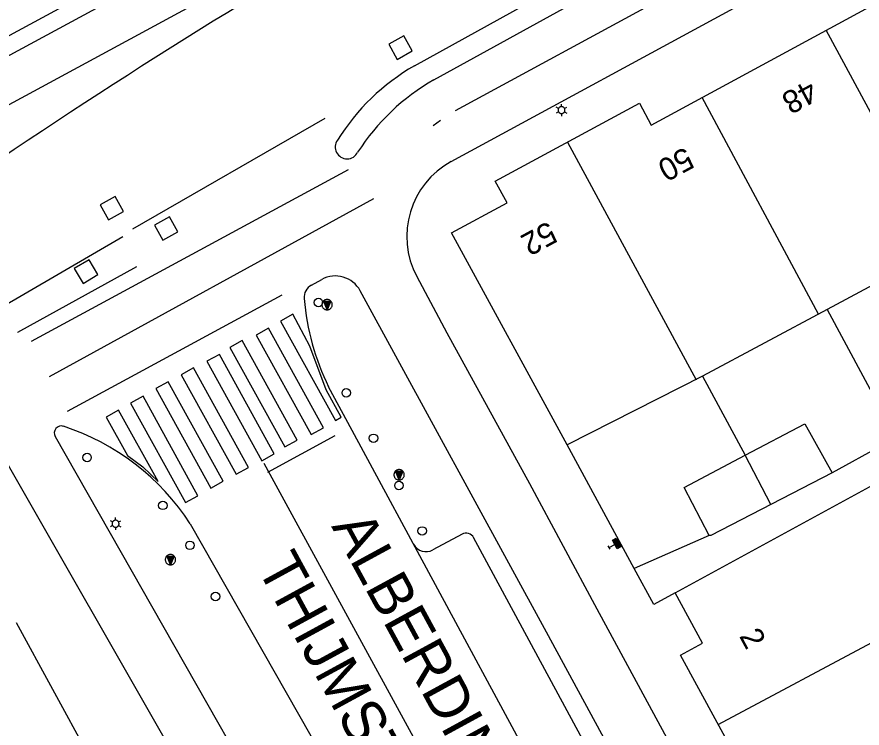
# Model space of a CAD drawing. Extents: x 81065 to 81486, y 452384 to 452681.
# Drawn here: x 81239.76 to 81269.54, y 452464.49 to 452489.52 of the extents above; entities that cross this region are included whole.
import ezdxf

# ---------------------------------------------------------------- set-up
doc = ezdxf.new("R2010")
doc.units = 0
for name, color, linetype in [('B-BH-AL-TOPOGRAFIE_HUISNUMMER-T25', 7, 'Continuous'), ('B-BH-AL-TOPOGRAFIE_STRAATNAAM-S', 7, 'Continuous'), ('B-BH-IE-MEUBILAIR-WEGMEUBILAIR-VERKEERSBORD-S', 7, 'Continuous'), ('B-BH-IE-MEUBILAIR_WEGMEUBILAIR_LICHTMAST-S', 7, 'Continuous'), ('B-BH-IE-MEUBILAIR_WEGMEUBILAIR_PAAL-S', 7, 'Continuous'), ('B-BH-KL-DATA_CAI_KAST-S', 7, 'Continuous'), ('B-BH-OG-TERREIN_ERF-GV', 7, 'Continuous'), ('B-BH-OG-TOPOGRAFIE_BEBOUWING-GV', 7, 'Continuous'), ('B-BH-OG-TOPOGRAFIE_BEBOUWING_PANDSCHEIDING-GV', 7, 'Continuous'), ('B-BH-RI-GWA_RIOOLPUT-S', 7, 'Continuous'), ('B-BH-VH-KANTOPSLUITING-GV', 7, 'Continuous'), ('B-SB-OG-WEG_SPOOR_TRAM-G', 7, 'Continuous'), ('B-WE-VW-MARKERING-G', 7, 'Continuous'), ('B-WE-VW-MARKERING_DWARS_DRIEHOEK_5050-G', 7, 'Continuous'), ('B-WE-VW-MARKERING_DWARS_OVERSTEEK_BLOKSTREEP50-G', 7, 'Continuous'), ('B-WE-VW-MARKERING_DWARS_OVERSTEEK_KANALISATIESTREEP50_010-G', 7, 'Continuous'), ('B-WE-VW-MARKERING_DWARS_OVERSTEEK_VOETGANGERS-G', 7, 'Continuous'), ('B-WE-VW-MARKERING_LANGS_STREEP_11_010-G', 7, 'Continuous'), ('B-WE-VW-MARKERING_LANGS_STREEP_30270_010-G', 7, 'Continuous'), ('B-WE-VW-MARKERING_LANGS_STREEP_DOORGETROKKEN_010-G', 7, 'Continuous')]:
    doc.layers.add(name, color=color, linetype=linetype)

msp = doc.modelspace()

# ---------------------------------------------------------------- linework, layer by layer
at = {"layer": 'B-BH-IE-MEUBILAIR-WEGMEUBILAIR-VERKEERSBORD-S'}
for p, q in [((81250.557, 452479.521), (81250.822, 452479.521)), ((81250.69, 452479.212), (81250.579, 452479.503)), ((81250.579, 452479.503), (81250.794, 452479.503)), ((81250.606, 452479.485), (81250.767, 452479.485)), ((81250.691, 452479.261), (81250.606, 452479.485)), ((81250.692, 452479.31), (81250.632, 452479.466)), ((81250.632, 452479.466), (81250.739, 452479.466)), ((81250.693, 452479.359), (81250.659, 452479.448)), ((81250.659, 452479.448), (81250.711, 452479.448)), ((81250.694, 452479.407), (81250.685, 452479.43)), ((81250.822, 452479.521), (81250.69, 452479.212)), ((81250.794, 452479.503), (81250.691, 452479.261)), ((81250.767, 452479.485), (81250.692, 452479.31)), ((81250.739, 452479.466), (81250.693, 452479.359)), ((81250.711, 452479.448), (81250.694, 452479.407)), ((81253.095, 452473.532), (81253.36, 452473.532)), ((81253.227, 452473.223), (81253.117, 452473.514)), ((81253.117, 452473.514), (81253.332, 452473.514)), ((81253.143, 452473.496), (81253.304, 452473.496)), ((81253.228, 452473.272), (81253.143, 452473.496)), ((81253.229, 452473.321), (81253.169, 452473.478)), ((81253.169, 452473.478), (81253.276, 452473.478)), ((81253.23, 452473.37), (81253.196, 452473.459)), ((81253.196, 452473.459), (81253.249, 452473.459)), ((81253.231, 452473.419), (81253.223, 452473.441)), ((81253.36, 452473.532), (81253.227, 452473.223)), ((81253.332, 452473.514), (81253.228, 452473.272)), ((81253.304, 452473.496), (81253.229, 452473.321)), ((81253.276, 452473.478), (81253.23, 452473.37)), ((81253.249, 452473.459), (81253.231, 452473.419)), ((81245.04, 452470.546), (81245.305, 452470.546)), ((81245.172, 452470.236), (81245.062, 452470.527)), ((81245.062, 452470.527), (81245.277, 452470.527)), ((81245.088, 452470.509), (81245.249, 452470.509)), ((81245.173, 452470.285), (81245.088, 452470.509)), ((81245.174, 452470.334), (81245.115, 452470.491)), ((81245.115, 452470.491), (81245.221, 452470.491)), ((81245.175, 452470.383), (81245.141, 452470.472)), ((81245.141, 452470.472), (81245.194, 452470.472)), ((81245.305, 452470.546), (81245.172, 452470.236)), ((81245.277, 452470.527), (81245.173, 452470.285)), ((81245.249, 452470.509), (81245.174, 452470.334)), ((81245.221, 452470.491), (81245.175, 452470.383)), ((81245.194, 452470.472), (81245.176, 452470.432)), ((81245.176, 452470.432), (81245.168, 452470.454))]:
    msp.add_line(p, q, dxfattribs=at)
for points in [[(81250.507, 452479.395), (81250.508, 452479.376), (81250.511, 452479.357), (81250.516, 452479.338), (81250.522, 452479.321), (81250.531, 452479.303), (81250.542, 452479.287), (81250.554, 452479.273), (81250.567, 452479.259), (81250.582, 452479.247), (81250.598, 452479.236), (81250.615, 452479.228), (81250.633, 452479.221), (81250.652, 452479.216), (81250.671, 452479.213), (81250.69, 452479.212), (81250.709, 452479.213), (81250.728, 452479.216), (81250.746, 452479.221), (81250.764, 452479.228), (81250.781, 452479.236), (81250.797, 452479.247), (81250.812, 452479.259), (81250.826, 452479.273), (81250.838, 452479.287), (81250.848, 452479.303), (81250.857, 452479.321), (81250.864, 452479.338), (81250.869, 452479.357), (81250.872, 452479.376), (81250.873, 452479.395), (81250.872, 452479.414), (81250.869, 452479.433), (81250.864, 452479.452), (81250.857, 452479.469), (81250.848, 452479.487), (81250.838, 452479.503), (81250.826, 452479.518), (81250.812, 452479.531), (81250.797, 452479.543), (81250.781, 452479.554), (81250.764, 452479.562), (81250.746, 452479.569), (81250.728, 452479.574), (81250.709, 452479.577), (81250.69, 452479.578), (81250.671, 452479.577), (81250.652, 452479.574), (81250.633, 452479.569), (81250.615, 452479.562), (81250.598, 452479.554), (81250.582, 452479.543), (81250.567, 452479.531), (81250.554, 452479.518), (81250.542, 452479.503), (81250.531, 452479.487), (81250.522, 452479.469), (81250.516, 452479.452), (81250.511, 452479.433), (81250.508, 452479.414), (81250.507, 452479.395)], [(81253.044, 452473.406), (81253.045, 452473.387), (81253.048, 452473.368), (81253.053, 452473.35), (81253.06, 452473.332), (81253.069, 452473.315), (81253.079, 452473.299), (81253.091, 452473.284), (81253.105, 452473.27), (81253.12, 452473.258), (81253.136, 452473.248), (81253.153, 452473.239), (81253.171, 452473.232), (81253.189, 452473.227), (81253.208, 452473.224), (81253.227, 452473.223), (81253.246, 452473.224), (81253.265, 452473.227), (81253.284, 452473.232), (81253.302, 452473.239), (81253.319, 452473.248), (81253.335, 452473.258), (81253.35, 452473.27), (81253.363, 452473.284), (81253.375, 452473.299), (81253.386, 452473.315), (81253.394, 452473.332), (81253.401, 452473.35), (81253.406, 452473.368), (81253.409, 452473.387), (81253.41, 452473.406), (81253.409, 452473.425), (81253.406, 452473.444), (81253.401, 452473.463), (81253.394, 452473.481), (81253.386, 452473.498), (81253.375, 452473.514), (81253.363, 452473.529), (81253.35, 452473.542), (81253.335, 452473.554), (81253.319, 452473.565), (81253.302, 452473.573), (81253.284, 452473.58), (81253.265, 452473.585), (81253.246, 452473.588), (81253.227, 452473.589), (81253.208, 452473.588), (81253.189, 452473.585), (81253.171, 452473.58), (81253.153, 452473.573), (81253.136, 452473.565), (81253.12, 452473.554), (81253.105, 452473.542), (81253.091, 452473.529), (81253.079, 452473.514), (81253.069, 452473.498), (81253.06, 452473.481), (81253.053, 452473.463), (81253.048, 452473.444), (81253.045, 452473.425), (81253.044, 452473.406)], [(81244.989, 452470.419), (81244.99, 452470.4), (81244.993, 452470.381), (81244.998, 452470.363), (81245.005, 452470.345), (81245.014, 452470.328), (81245.024, 452470.312), (81245.036, 452470.297), (81245.05, 452470.283), (81245.065, 452470.271), (81245.081, 452470.261), (81245.098, 452470.252), (81245.116, 452470.245), (81245.134, 452470.24), (81245.153, 452470.237), (81245.172, 452470.236), (81245.191, 452470.237), (81245.21, 452470.24), (81245.229, 452470.245), (81245.247, 452470.252), (81245.264, 452470.261), (81245.28, 452470.271), (81245.295, 452470.283), (81245.308, 452470.297), (81245.32, 452470.312), (81245.331, 452470.328), (81245.34, 452470.345), (81245.346, 452470.363), (81245.351, 452470.381), (81245.354, 452470.4), (81245.355, 452470.419), (81245.354, 452470.438), (81245.351, 452470.457), (81245.346, 452470.476), (81245.34, 452470.494), (81245.331, 452470.511), (81245.32, 452470.527), (81245.308, 452470.542), (81245.295, 452470.555), (81245.28, 452470.567), (81245.264, 452470.578), (81245.247, 452470.587), (81245.229, 452470.593), (81245.21, 452470.598), (81245.191, 452470.601), (81245.172, 452470.602), (81245.153, 452470.601), (81245.134, 452470.598), (81245.116, 452470.593), (81245.098, 452470.587), (81245.081, 452470.578), (81245.065, 452470.567), (81245.05, 452470.555), (81245.036, 452470.542), (81245.024, 452470.527), (81245.014, 452470.511), (81245.005, 452470.494), (81244.998, 452470.476), (81244.993, 452470.457), (81244.99, 452470.438), (81244.989, 452470.419)]]:
    msp.add_lwpolyline(points, dxfattribs=at)
at = {"layer": 'B-BH-IE-MEUBILAIR_WEGMEUBILAIR_LICHTMAST-S'}
for p, q in [((81258.843, 452486.305), (81258.763, 452486.351)), ((81258.948, 452486.366), (81258.948, 452486.458)), ((81259.054, 452486.305), (81259.133, 452486.351)), ((81258.843, 452486.183), (81258.763, 452486.138)), ((81258.948, 452486.122), (81258.948, 452486.031)), ((81259.054, 452486.183), (81259.133, 452486.138)), ((81243.135, 452471.746), (81243.056, 452471.792)), ((81243.241, 452471.807), (81243.241, 452471.899)), ((81243.346, 452471.746), (81243.426, 452471.792)), ((81243.135, 452471.624), (81243.056, 452471.578)), ((81243.241, 452471.563), (81243.241, 452471.471)), ((81243.346, 452471.624), (81243.426, 452471.578))]:
    msp.add_line(p, q, dxfattribs=at)
for points in [[(81258.826, 452486.244), (81258.827, 452486.232), (81258.829, 452486.219), (81258.832, 452486.207), (81258.837, 452486.195), (81258.843, 452486.183), (81258.849, 452486.173), (81258.858, 452486.163), (81258.867, 452486.154), (81258.877, 452486.146), (81258.887, 452486.139), (81258.899, 452486.133), (81258.911, 452486.128), (81258.923, 452486.125), (81258.936, 452486.123), (81258.948, 452486.122), (81258.961, 452486.123), (81258.974, 452486.125), (81258.986, 452486.128), (81258.998, 452486.133), (81259.009, 452486.139), (81259.02, 452486.146), (81259.03, 452486.154), (81259.039, 452486.163), (81259.047, 452486.173), (81259.054, 452486.183), (81259.06, 452486.195), (81259.064, 452486.207), (81259.068, 452486.219), (81259.07, 452486.232), (81259.07, 452486.244), (81259.07, 452486.257), (81259.068, 452486.27), (81259.064, 452486.282), (81259.06, 452486.294), (81259.054, 452486.305), (81259.047, 452486.316), (81259.039, 452486.326), (81259.03, 452486.335), (81259.02, 452486.343), (81259.009, 452486.35), (81258.998, 452486.356), (81258.986, 452486.361), (81258.974, 452486.364), (81258.961, 452486.366), (81258.948, 452486.366), (81258.936, 452486.366), (81258.923, 452486.364), (81258.911, 452486.361), (81258.899, 452486.356), (81258.887, 452486.35), (81258.877, 452486.343), (81258.867, 452486.335), (81258.858, 452486.326), (81258.849, 452486.316), (81258.843, 452486.305), (81258.837, 452486.294), (81258.832, 452486.282), (81258.829, 452486.27), (81258.827, 452486.257), (81258.826, 452486.244)], [(81243.119, 452471.685), (81243.12, 452471.672), (81243.121, 452471.659), (81243.125, 452471.647), (81243.129, 452471.635), (81243.135, 452471.624), (81243.142, 452471.613), (81243.15, 452471.603), (81243.159, 452471.594), (81243.169, 452471.586), (81243.18, 452471.579), (81243.191, 452471.573), (81243.203, 452471.569), (81243.216, 452471.565), (81243.228, 452471.564), (81243.241, 452471.563), (81243.254, 452471.564), (81243.266, 452471.565), (81243.279, 452471.569), (81243.291, 452471.573), (81243.302, 452471.579), (81243.313, 452471.586), (81243.323, 452471.594), (81243.332, 452471.603), (81243.34, 452471.613), (81243.347, 452471.624), (81243.352, 452471.635), (81243.357, 452471.647), (81243.36, 452471.659), (81243.362, 452471.672), (81243.363, 452471.685), (81243.362, 452471.698), (81243.36, 452471.71), (81243.357, 452471.723), (81243.352, 452471.735), (81243.347, 452471.746), (81243.34, 452471.757), (81243.332, 452471.767), (81243.323, 452471.776), (81243.313, 452471.784), (81243.302, 452471.791), (81243.291, 452471.796), (81243.279, 452471.801), (81243.266, 452471.804), (81243.254, 452471.806), (81243.241, 452471.807), (81243.228, 452471.806), (81243.215, 452471.804), (81243.203, 452471.801), (81243.191, 452471.796), (81243.18, 452471.791), (81243.169, 452471.784), (81243.159, 452471.776), (81243.15, 452471.767), (81243.142, 452471.757), (81243.135, 452471.746), (81243.129, 452471.735), (81243.125, 452471.723), (81243.121, 452471.71), (81243.12, 452471.698), (81243.119, 452471.685)]]:
    msp.add_lwpolyline(points, dxfattribs=at)
at = {"layer": 'B-BH-IE-MEUBILAIR_WEGMEUBILAIR_PAAL-S'}
for centre in [(81250.383, 452479.472), (81251.367, 452476.295), (81252.322, 452474.692), (81242.234, 452474.017), (81253.221, 452473.033), (81244.903, 452472.33), (81254.036, 452471.43), (81245.859, 452470.924), (81246.758, 452469.125)]:
    msp.add_circle(centre, 0.15, dxfattribs=at)
at = {"layer": 'B-BH-KL-DATA_CAI_KAST-S'}
for p, q in [((81260.739, 452471.108), (81260.869, 452471.179)), ((81260.906, 452470.8), (81260.739, 452471.108)), ((81260.769, 452471.103), (81260.857, 452471.151)), ((81260.919, 452470.828), (81260.769, 452471.103)), ((81260.8, 452471.099), (81260.843, 452471.123)), ((81260.932, 452470.856), (81260.8, 452471.099)), ((81260.945, 452470.884), (81260.83, 452471.095)), ((81260.975, 452470.88), (81260.843, 452471.123)), ((81261.006, 452470.875), (81260.857, 452471.151)), ((81260.869, 452471.179), (81261.037, 452470.871)), ((81260.656, 452470.785), (81260.59, 452470.906)), ((81260.623, 452470.846), (81260.822, 452470.953)), ((81261.037, 452470.871), (81260.906, 452470.8)), ((81261.006, 452470.875), (81260.919, 452470.828)), ((81260.975, 452470.88), (81260.932, 452470.856))]:
    msp.add_line(p, q, dxfattribs=at)
at = {"layer": 'B-BH-OG-TERREIN_ERF-GV'}
for p, q in [((81268.304, 452479.225), (81270.728, 452474.716)), ((81263.915, 452476.874), (81265.422, 452474.095))]:
    msp.add_line(p, q, dxfattribs=at)
at = {"layer": 'B-BH-OG-TOPOGRAFIE_BEBOUWING-GV'}
for points in [[(81259.141, 452474.46), (81255.077, 452481.918), (81257.035, 452482.985), (81256.613, 452483.737), (81261.697, 452486.487), (81262.103, 452485.714), (81274.44, 452492.398), (81274.017, 452493.17), (81279.096, 452495.951), (81279.515, 452495.177), (81281.473, 452496.234), (81285.665, 452488.523)], [(81281.39, 452486.233), (81276.953, 452483.856), (81268.304, 452479.225), (81263.915, 452476.874), (81259.141, 452474.46)], [(81265.422, 452474.095), (81267.52, 452475.206), (81268.483, 452473.481)], [(81264.145, 452471.267), (81263.27, 452472.955), (81265.422, 452474.095)], [(81268.483, 452473.481), (81264.208, 452471.267), (81264.145, 452471.267)], [(81265.075, 452463.503), (81263.137, 452467.056), (81263.918, 452467.482), (81262.951, 452469.255), (81270.573, 452473.41)], [(81239.739, 452468.204), (81244.855, 452458.824)]]:
    msp.add_lwpolyline(points, dxfattribs=at)
at = {"layer": 'B-BH-OG-TOPOGRAFIE_BEBOUWING_PANDSCHEIDING-GV'}
for p, q in [((81272.396, 452481.415), (81268.271, 452489.056)), ((81268, 452479.061), (81263.9, 452486.688)), ((81259.155, 452485.112), (81263.688, 452476.751)), ((81266.32, 452472.361), (81265.422, 452474.095)), ((81264.468, 452464.617), (81272.898, 452469.114))]:
    msp.add_line(p, q, dxfattribs=at)
at = {"layer": 'B-BH-RI-GWA_RIOOLPUT-S'}
for p, q in [((81253.396, 452488.855), (81252.864, 452488.562)), ((81253.689, 452488.324), (81253.396, 452488.855)), ((81252.864, 452488.562), (81253.158, 452488.03)), ((81253.158, 452488.03), (81253.689, 452488.324)), ((81243.223, 452483.204), (81242.691, 452482.911)), ((81243.516, 452482.673), (81243.223, 452483.204)), ((81242.691, 452482.911), (81242.985, 452482.379)), ((81242.985, 452482.379), (81243.516, 452482.673)), ((81245.141, 452482.491), (81244.61, 452482.197)), ((81245.435, 452481.959), (81245.141, 452482.491)), ((81244.61, 452482.197), (81244.904, 452481.666)), ((81244.904, 452481.666), (81245.435, 452481.959)), ((81242.307, 452480.976), (81241.786, 452480.666)), ((81242.618, 452480.455), (81242.307, 452480.976)), ((81241.786, 452480.666), (81242.096, 452480.144)), ((81242.096, 452480.144), (81242.618, 452480.455))]:
    msp.add_line(p, q, dxfattribs=at)
at = {"layer": 'B-BH-VH-KANTOPSLUITING-GV'}
for p, q in [((81254.451, 452487.309), (81283.281, 452503.175)), ((81255.064, 452484.432), (81284.809, 452500.591)), ((81250, 452493.854), (81236.189, 452486.374)), ((81236.906, 452485.042), (81250, 452492.137)), ((81253.769, 452487.801), (81261.363, 452492.008)), ((81250.142, 452480.087), (81250.5, 452480.282)), ((81251.576, 452474.964), (81250.743, 452476.504)), ((81260.615, 452458.251), (81251.576, 452474.964)), ((81270.728, 452474.716), (81268.483, 452473.481)), ((81255.446, 452471.318), (81254.417, 452470.762)), ((81262.3, 452459.276), (81255.853, 452471.197))]:
    msp.add_line(p, q, dxfattribs=at)
for points in [[(81253.85, 452480.383), (81254.908, 452478.4), (81257.821, 452473.098), (81260.196, 452468.692)], [(81262.996, 452459.428), (81258.418, 452467.867), (81251.857, 452479.884)], [(81241.112, 452474.752), (81252.933, 452453.983)], [(81264.145, 452471.267), (81261.502, 452470.109), (81259.141, 452474.46)], [(81251.327, 452452.997), (81239.284, 452474.068)], [(81245.87, 452471.685), (81255.187, 452455.315)], [(81262.951, 452469.255), (81262.196, 452468.836), (81261.502, 452470.109)], [(81260.196, 452468.692), (81262.577, 452464.289), (81264.631, 452460.508)]]:
    msp.add_lwpolyline(points, dxfattribs=at)
for centre, radius, start, end in [((81364.383, 452298.915), 223.889, 119.58237, 124.46006), ((81257.59, 452481.125), 7.693, 119.7833, 148.1301), ((81258.358, 452480.506), 7.845, 119.8726, 147.1563), ((81251.393, 452484.942), 0.415, 143.9701, 334.1596), ((81256.496, 452481.796), 3, 118.5132, 208.0853), ((81250.979, 452479.405), 1, 28.6354, 118.6229), ((81250.381, 452479.648), 0.5, 118.6229, 184.6882), ((81258.445, 452480.31), 8.591, 184.6882, 206.2974), ((81241.33, 452474.875), 0.25, 71.7935, 209.6471), ((81238.751, 452467.037), 8.502, 33.1427, 71.7935), ((81255.589, 452471.054), 0.3, 28.4063, 118.4063), ((81254.179, 452471.202), 0.5, 208.4063, 298.4063)]:
    msp.add_arc(centre, radius, start, end, dxfattribs=at)
at = {"layer": 'B-SB-OG-WEG_SPOOR_TRAM-G'}
msp.add_line((81199.465, 452467.205), (81250, 452494.56), dxfattribs=at)
at = {"layer": 'B-WE-VW-MARKERING-G'}
msp.add_line((81254.431, 452485.707), (81254.683, 452485.892), dxfattribs=at)
at = {"layer": 'B-WE-VW-MARKERING_DWARS_DRIEHOEK_5050-G'}
for points in [[(81243.842, 452482.066), (81250.622, 452485.96)], [(81243.976, 452480.73), (81239.789, 452478.41), (81239.789, 452478.41)], [(81248.606, 452473.504), (81250.973, 452474.79)]]:
    msp.add_lwpolyline(points, dxfattribs=at)
at = {"layer": 'B-WE-VW-MARKERING_DWARS_OVERSTEEK_BLOKSTREEP50-G'}
for p, q in [((81240.281, 452478.11), (81251.449, 452484.15)), ((81249.098, 452479.733), (81241.53, 452475.64))]:
    msp.add_line(p, q, dxfattribs=at)
at = {"layer": 'B-WE-VW-MARKERING_DWARS_OVERSTEEK_KANALISATIESTREEP50_010-G'}
msp.add_line((81240.91, 452476.862), (81252.336, 452483.134), dxfattribs=at)
at = {"layer": 'B-WE-VW-MARKERING_DWARS_OVERSTEEK_VOETGANGERS-G'}
for points in [[(81249.05, 452478.816), (81250.984, 452475.315), (81251.184, 452475.43), (81250.657, 452476.393), (81250.088, 452477.932), (81249.487, 452479.058)], [(81248.193, 452478.324), (81250.127, 452474.823), (81250.564, 452475.064), (81248.63, 452478.566)], [(81247.265, 452477.888), (81249.199, 452474.387), (81249.637, 452474.629), (81247.703, 452478.13)], [(81246.457, 452477.403), (81248.391, 452473.902), (81248.829, 452474.144), (81246.895, 452477.645)], [(81245.551, 452476.925), (81247.485, 452473.424), (81247.923, 452473.666), (81245.989, 452477.167)], [(81244.659, 452476.44), (81246.593, 452472.939), (81247.031, 452473.181), (81245.096, 452476.682)], [(81243.769, 452475.931), (81245.703, 452472.43), (81246.141, 452472.671), (81244.207, 452476.173)], [(81242.91, 452475.435), (81243.656, 452474.085), (81244.201, 452473.687), (81244.742, 452473.174), (81243.347, 452475.677)]]:
    msp.add_lwpolyline(points, close=True, dxfattribs=at)
at = {"layer": 'B-WE-VW-MARKERING_LANGS_STREEP_11_010-G'}
msp.add_line((81235.683, 452477.252), (81243.497, 452481.8), dxfattribs=at)
at = {"layer": 'B-WE-VW-MARKERING_LANGS_STREEP_30270_010-G'}
msp.add_line((81283.619, 452501.652), (81255.207, 452486.216), dxfattribs=at)
at = {"layer": 'B-WE-VW-MARKERING_LANGS_STREEP_DOORGETROKKEN_010-G'}
msp.add_line((81248.465, 452473.82), (81257.756, 452456.817), dxfattribs=at)

# ---------------------------------------------------------------- texts
at = {"layer": 'B-BH-AL-TOPOGRAFIE_HUISNUMMER-T25'}
for s, rotation, p in [('48', 208.4731, (81267.682, 452487.337)), ('50', 208.4731, (81263.311, 452484.967)), ('52', 208.4731, (81258.491, 452482.353)), ('2', 298.5675, (81265.193, 452467.731))]:
    msp.add_text(s, height=0.8, rotation=rotation, dxfattribs=at).set_placement(p)
at = {"layer": 'B-BH-AL-TOPOGRAFIE_STRAATNAAM-S'}
for s, p in [('ALBERDINGK', (81250.828, 452471.593)), ('THIJMSTRAAT', (81248.193, 452470.158))]:
    msp.add_text(s, height=1.5, rotation=298.5605, dxfattribs=at).set_placement(p)

doc.saveas('drawing.dxf')
